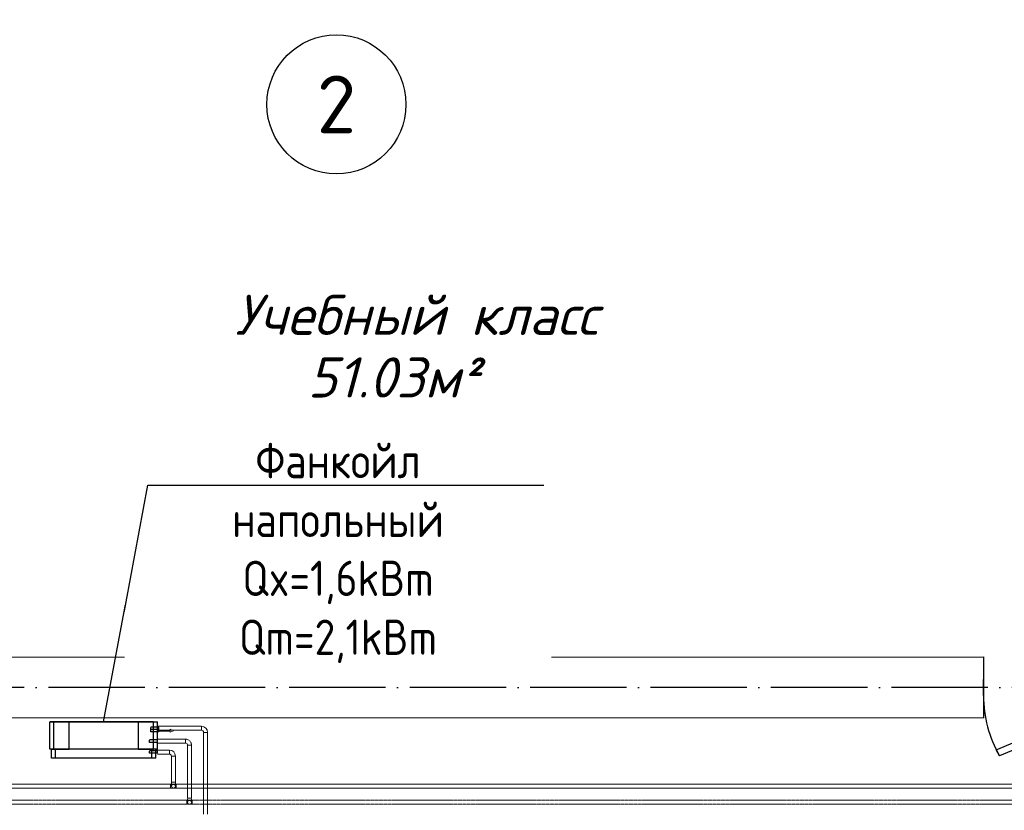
# Model space of a CAD drawing. Header units: millimetres. Extents: x 9824119 to 13672909, y -72394 to 462135.
# Tile 298 of 656: x 10162603 to 10168735, y 16260 to 21186. Entities that reach past the tile are written whole.
import ezdxf
from ezdxf import colors
from ezdxf.entities.mleader import LeaderData, LeaderLine
from ezdxf.math import Vec2, Vec3

# ---------------------------------------------------------------- set-up
doc = ezdxf.new("R2010")
doc.units = ezdxf.units.MM
for name, pattern in [('ACAD_ISO04W100', [30, 24, -3, 0, -3]), ('Hidden', [3, 2, -1]), ('UnderFloor', [7.5, 6, -1.5])]:
    doc.linetypes.add(name, pattern=pattern)
for name, color, linetype in [('MAGI_GENERAL', 7, 'Continuous'), ('PIPE-H1', 7, 'Continuous'), ('PIPE-H1-COMPONENT-', 7, 'Continuous')]:
    doc.layers.add(name, color=color, linetype=linetype)
for name, color, linetype, lineweight in [('Наружни стен', 7, 'Continuous', 70), ('Оси', 1, 'ACAD_ISO04W100', 0), ('ЭКСПЛИКАЦИЯ', 7, 'Continuous', 25)]:
    doc.layers.add(name, color=color, linetype=linetype, lineweight=lineweight)
doc.styles.add('ISO Proportional', font='isocpeur.ttf')
doc.styles.add('ISOCPEUR', font='isocpeui.ttf')
doc.styles.add('СПДС', font='isocpeur.ttf')

# ---------------------------------------------------------------- blocks, each defined once
blk = doc.blocks.new('*U149')
for p, q in [((0, 0), (0, -100)), ((1000, 0), (1000, -100))]:
    blk.add_line(p, q)
blk.add_lwpolyline([(0, 0), (899.5, 375), (921.4, 337.1), (21.9, -37.9)], close=True)
blk.add_arc((250, 0), 750, 0, 30)
blk = doc.blocks.new('вамвамамавмвмммм')
at = {"color": 253, "lineweight": 25}
for p, q in [((1577654.5, 1380644.6), (1584634.5, 1380647.1)), ((1584634.5, 1380647.1), (1584634.5, 1380267.1)), ((1584634.5, 1380267.1), (1576984.5, 1380264.4))]:
    blk.add_line(p, q, dxfattribs=at)
blk.add_circle((1580604.7, 1384087.9), 433.1, dxfattribs=at)
at = {"layer": 'Наружни стен', "color": 253, "lineweight": 25}
blk.add_line((1584634.5, 1380644.6), (1584634.5, 1380264.6), dxfattribs=at)
at = {"layer": 'Оси', "color": 18, "lineweight": 25, "ltscale": 25, "true_color": 0x000000}
blk.add_line((1608664.5, 1380454.6), (1571167, 1380454.6), dxfattribs=at)
at = {"color": 253, "lineweight": 25, "rotation": 180}
blk.add_blockref('*U149', (1585634.5, 1380404.6), dxfattribs=at)
at = {"color": 253, "lineweight": 25, "insert": (1580604.7, 1384087.9), "char_height": 360, "width": 959.299, "attachment_point": 5, "style": 'ISO Proportional'}
blk.add_mtext('2', dxfattribs=at)
at = {"layer": 'ЭКСПЛИКАЦИЯ', "color": 253, "lineweight": 25, "char_height": 250, "width": 2834.63, "attachment_point": 5, "style": 'ISO Proportional'}
for s, insert in [('{\\fISOCPEUR|b0|i1|c204|p34;\\C0;Учебный класс }', (1581100.2, 1382776.6)), ('{\\fISOCPEUR|b0|i1|c204|p34;\\C0;51.03м² }', (1580959.2, 1382386.8))]:
    blk.add_mtext(s, dxfattribs=dict(at, insert=insert))
blk = doc.blocks.new('_None')
blk = doc.blocks.new('*U3683')
at = {"layer": 'PIPE-H1', "color": 82, "linetype": 'Continuous', "lineweight": 20}
for p, q in [((10178040, 16423.4, 12.5), (10163578.3, 16423.4, 12.5)), ((10178040, 16398.4, 12.5), (10163578.3, 16398.4, 12.5))]:
    blk.add_line(p, q, dxfattribs=at)
blk = doc.blocks.new('*U3689')
at = {"layer": 'PIPE-H1', "color": 82, "linetype": 'Continuous', "lineweight": 20}
for p, q in [((10163543.3, 16423.4, 12.5), (10163578.3, 16423.4, 12.5)), ((10163543.3, 16398.4, 12.5), (10163578.3, 16398.4, 12.5))]:
    blk.add_line(p, q, dxfattribs=at)
at = {"layer": 'PIPE-H1', "color": 82, "linetype": 'Continuous', "lineweight": 20, "extrusion": (1, 0, 0)}
for centre in [(10163543.3, 16410.9, 12.5), (10163578.3, 16410.9, 12.5)]:
    blk.add_ellipse(centre, major_axis=(0, 12.5), ratio=1, start_param=0, end_param=3.141593, dxfattribs=at)
blk = doc.blocks.new('*U3690')
at = {"layer": 'PIPE-H1', "color": 82, "linetype": 'Continuous', "lineweight": 20}
for p, q in [((10163543.3, 16423.4, 12.5), (10157745.8, 16423.4, 12.5)), ((10163543.3, 16398.4, 12.5), (10157745.8, 16398.4, 12.5))]:
    blk.add_line(p, q, dxfattribs=at)
blk = doc.blocks.new('*U3691')
at = {"layer": 'PIPE-H1', "color": 7, "linetype": 'Continuous', "lineweight": -3}
for p, q in [((10163560.8, 16410.9, 285), (10163560.8, 16410.9, 284)), ((10163560.8, 16410.9, 35), (10163560.8, 16410.9, 34))]:
    blk.add_line(p, q, dxfattribs=at)
blk = doc.blocks.new('*U3692')
at = {"layer": 'PIPE-H1', "color": 82, "linetype": 'Continuous', "lineweight": 20, "extrusion": (0, 1, 0)}
blk.add_ellipse((10163560.8, 16435.9, 560), major_axis=(-12.5, 0), ratio=1, start_param=0, end_param=3.141593, dxfattribs=at)
at = {"layer": 'PIPE-H1', "color": 82, "linetype": 'Continuous', "lineweight": 20, "extrusion": (1, 0, 0)}
for centre in [(10163548.3, 16435.9, 535), (10163573.3, 16435.9, 535)]:
    blk.add_ellipse(centre, major_axis=(0, 0, 25), ratio=1, start_param=0, end_param=1.570796, dxfattribs=at)
at = {"layer": 'PIPE-H1', "color": 1, "linetype": 'UnderFloor', "lineweight": -3, "extrusion": (0, 0, -1)}
blk.add_ellipse((10163560.8, 16410.9, 535), major_axis=(-12.5, 0), ratio=1, start_param=0, end_param=3.141593, dxfattribs=at)
at = {"layer": 'PIPE-H1', "color": 82, "linetype": 'Continuous', "lineweight": 20, "extrusion": (0, 0, -1)}
blk.add_ellipse((10163560.8, 16410.9, 535), major_axis=(12.5, 0), ratio=1, start_param=0, end_param=3.141593, dxfattribs=at)
blk = doc.blocks.new('*U3693')
at = {"layer": 'PIPE-H1', "color": 82, "linetype": 'Continuous', "lineweight": 20}
for p, q in [((10163548.3, 16598.2, 560), (10163548.3, 16435.9, 560)), ((10163573.3, 16598.2, 560), (10163573.3, 16435.9, 560))]:
    blk.add_line(p, q, dxfattribs=at)
blk = doc.blocks.new('*U3694')
at = {"layer": 'PIPE-H1', "color": 82, "linetype": 'Continuous', "lineweight": 20}
for major_axis in [(37.5, 0), (12.5, 0)]:
    blk.add_ellipse((10163535.8, 16598.2, 560), major_axis=major_axis, ratio=1, start_param=0, end_param=1.570796, dxfattribs=at)
at = {"layer": 'PIPE-H1', "color": 82, "linetype": 'Continuous', "lineweight": 20, "extrusion": (-1, 0, 0)}
blk.add_ellipse((10163535.8, 16623.2, 560), major_axis=(0, -12.5), ratio=1, start_param=0, end_param=3.141593, dxfattribs=at)
at = {"layer": 'PIPE-H1', "color": 82, "linetype": 'Continuous', "lineweight": 20, "extrusion": (0, -1, 0)}
blk.add_ellipse((10163560.8, 16598.2, 560), major_axis=(12.5, 0), ratio=1, start_param=0, end_param=3.141593, dxfattribs=at)
blk = doc.blocks.new('*U3695')
at = {"layer": 'PIPE-H1', "color": 82, "linetype": 'Continuous', "lineweight": 20}
for p, q in [((10163460.8, 16635.7, 560), (10163535.8, 16635.7, 560)), ((10163460.8, 16610.7, 560), (10163535.8, 16610.7, 560))]:
    blk.add_line(p, q, dxfattribs=at)
blk = doc.blocks.new('*U3789')
at = {"layer": 'PIPE-H1', "color": 5, "linetype": 'Hidden', "lineweight": 20}
for p, q in [((10178140, 16323.4, 12.5), (10163678.3, 16323.4, 12.5)), ((10178140, 16298.4, 12.5), (10163678.3, 16298.4, 12.5))]:
    blk.add_line(p, q, dxfattribs=at)
blk = doc.blocks.new('*U3802')
at = {"layer": 'PIPE-H1', "color": 5, "linetype": 'Hidden', "lineweight": 20}
for p, q in [((10163643.3, 16323.4, 12.5), (10163678.3, 16323.4, 12.5)), ((10163643.3, 16298.4, 12.5), (10163678.3, 16298.4, 12.5))]:
    blk.add_line(p, q, dxfattribs=at)
at = {"layer": 'PIPE-H1', "color": 5, "linetype": 'Hidden', "lineweight": 20, "extrusion": (1, 0, 0)}
for centre in [(10163643.3, 16310.9, 12.5), (10163678.3, 16310.9, 12.5)]:
    blk.add_ellipse(centre, major_axis=(0, 12.5), ratio=1, start_param=0, end_param=3.141593, dxfattribs=at)
blk = doc.blocks.new('*U3803')
at = {"layer": 'PIPE-H1', "color": 5, "linetype": 'Hidden', "lineweight": 20}
for p, q in [((10163643.3, 16323.4, 12.5), (10157849.5, 16323.4, 12.5)), ((10163643.3, 16298.4, 12.5), (10157849.5, 16298.4, 12.5))]:
    blk.add_line(p, q, dxfattribs=at)
blk = doc.blocks.new('*U3804')
at = {"layer": 'PIPE-H1', "color": 7, "linetype": 'Continuous', "lineweight": -3}
for p, q in [((10163660.8, 16310.9, 300), (10163660.8, 16310.9, 299)), ((10163660.8, 16310.9, 50), (10163660.8, 16310.9, 49))]:
    blk.add_line(p, q, dxfattribs=at)
blk = doc.blocks.new('*U3805')
at = {"layer": 'PIPE-H1', "color": 5, "linetype": 'Hidden', "lineweight": 20, "extrusion": (0, 1, 0)}
blk.add_ellipse((10163660.8, 16335.9, 575), major_axis=(-12.5, 0), ratio=1, start_param=0, end_param=3.141593, dxfattribs=at)
at = {"layer": 'PIPE-H1', "color": 5, "linetype": 'Hidden', "lineweight": 20, "extrusion": (1, 0, 0)}
for centre in [(10163648.3, 16335.9, 550), (10163673.3, 16335.9, 550)]:
    blk.add_ellipse(centre, major_axis=(0, 0, 25), ratio=1, start_param=0, end_param=1.570796, dxfattribs=at)
at = {"layer": 'PIPE-H1', "color": 1, "linetype": 'UnderFloor', "lineweight": -3, "extrusion": (0, 0, -1)}
blk.add_ellipse((10163660.8, 16310.9, 550), major_axis=(-12.5, 0), ratio=1, start_param=0, end_param=3.141593, dxfattribs=at)
at = {"layer": 'PIPE-H1', "color": 5, "linetype": 'Hidden', "lineweight": 20, "extrusion": (0, 0, -1)}
blk.add_ellipse((10163660.8, 16310.9, 550), major_axis=(12.5, 0), ratio=1, start_param=0, end_param=3.141593, dxfattribs=at)
blk = doc.blocks.new('*U3806')
at = {"layer": 'PIPE-H1', "color": 5, "linetype": 'Hidden', "lineweight": 20}
for p, q in [((10163648.3, 16666.2, 575), (10163648.3, 16335.9, 575)), ((10163673.3, 16666.2, 575), (10163673.3, 16335.9, 575))]:
    blk.add_line(p, q, dxfattribs=at)
blk = doc.blocks.new('*U3807')
at = {"layer": 'PIPE-H1', "color": 5, "linetype": 'Hidden', "lineweight": 20}
for major_axis in [(37.5, 0), (12.5, 0)]:
    blk.add_ellipse((10163635.8, 16666.2, 575), major_axis=major_axis, ratio=1, start_param=0, end_param=1.570796, dxfattribs=at)
at = {"layer": 'PIPE-H1', "color": 5, "linetype": 'Hidden', "lineweight": 20, "extrusion": (-1, 0, 0)}
blk.add_ellipse((10163635.8, 16691.2, 575), major_axis=(0, -12.5), ratio=1, start_param=0, end_param=3.141593, dxfattribs=at)
at = {"layer": 'PIPE-H1', "color": 5, "linetype": 'Hidden', "lineweight": 20, "extrusion": (0, -1, 0)}
blk.add_ellipse((10163660.8, 16666.2, 575), major_axis=(12.5, 0), ratio=1, start_param=0, end_param=3.141593, dxfattribs=at)
blk = doc.blocks.new('*U3808')
at = {"layer": 'PIPE-H1', "color": 5, "linetype": 'Hidden', "lineweight": 20}
for p, q in [((10163460.8, 16703.7, 575), (10163635.8, 16703.7, 575)), ((10163460.8, 16678.7, 575), (10163635.8, 16678.7, 575))]:
    blk.add_line(p, q, dxfattribs=at)
blk = doc.blocks.new('*U3813')
at = {"layer": 'PIPE-H1', "color": 1, "linetype": 'Continuous', "lineweight": 20}
for p, q in [((10163748.3, 16746.2, 421), (10163748.3, 16235.9, 421)), ((10163773.3, 16746.2, 421), (10163773.3, 16235.9, 421))]:
    blk.add_line(p, q, dxfattribs=at)
blk = doc.blocks.new('*U3814')
at = {"layer": 'PIPE-H1', "color": 1, "linetype": 'Continuous', "lineweight": 20}
for major_axis in [(37.5, 0), (12.5, 0)]:
    blk.add_ellipse((10163735.8, 16746.2, 421), major_axis=major_axis, ratio=1, start_param=0, end_param=1.570796, dxfattribs=at)
at = {"layer": 'PIPE-H1', "color": 1, "linetype": 'Continuous', "lineweight": 20, "extrusion": (-1, 0, 0)}
blk.add_ellipse((10163735.8, 16771.2, 421), major_axis=(0, -12.5), ratio=1, start_param=0, end_param=3.141593, dxfattribs=at)
at = {"layer": 'PIPE-H1', "color": 1, "linetype": 'Continuous', "lineweight": 20, "extrusion": (0, -1, 0)}
blk.add_ellipse((10163760.8, 16746.2, 421), major_axis=(12.5, 0), ratio=1, start_param=0, end_param=3.141593, dxfattribs=at)
blk = doc.blocks.new('*U3815')
at = {"layer": 'PIPE-H1', "color": 1, "linetype": 'Continuous', "lineweight": 20}
for p, q in [((10163460.8, 16783.7, 421), (10163735.8, 16783.7, 421)), ((10163460.8, 16758.7, 421), (10163735.8, 16758.7, 421))]:
    blk.add_line(p, q, dxfattribs=at)
blk = doc.blocks.new('*U4078')
at = {"layer": 'PIPE-H1-COMPONENT-', "color": 7, "linetype": 'Continuous', "lineweight": -3}
blk.add_line((10163460.8, 16771.2, 421), (10163460.8, 16771.2, 420), dxfattribs=at)
blk = doc.blocks.new('*U4079')
at = {"layer": 'PIPE-H1-COMPONENT-', "color": 11, "linetype": 'Continuous', "lineweight": 20}
for p, q in [((10163540.8, 16759.2, 360), (10163460.8, 16759.2, 360)), ((10163460.8, 16759.2, 360), (10163460.8, 16753.2, 360)), ((10163460.8, 16753.2, 360), (10163540.8, 16753.2, 360)), ((10163560.8, 16756.2, 360), (10163540.8, 16765.2, 360)), ((10163540.8, 16765.2, 360), (10163540.8, 16759.2, 360)), ((10163540.8, 16747.2, 360), (10163560.8, 16756.2, 360)), ((10163540.8, 16753.2, 360), (10163540.8, 16747.2, 360))]:
    blk.add_line(p, q, dxfattribs=at)
at = {"layer": 'PIPE-H1-COMPONENT-', "color": 11, "linetype": 'Continuous', "lineweight": 20, "extrusion": (1, 0, 0)}
blk.add_circle((16756.2, 360, 10163460.8), 7.5, dxfattribs=at)
blk = doc.blocks.new('*U4080')
at = {"layer": 'MAGI_GENERAL', "color": 1, "linetype": 'UnderFloor', "lineweight": -3}
for p, q in [((10162910.8, 16811.2, 100), (10162790.8, 16811.2, 100)), ((10162790.8, 16811.2, 100), (10162790.8, 16811.2)), ((10163435.8, 16811.2, 100), (10162790.8, 16811.2, 100)), ((10162790.8, 16811.2, 100), (10162790.8, 16811.2, 535.5)), ((10162910.8, 16641.2, 100), (10162910.8, 16811.2, 100)), ((10162910.8, 16811.2, 100), (10162910.8, 16811.2)), ((10163340.8, 16811.2, 100), (10163340.8, 16641.2, 100)), ((10163435.8, 16811.2, 100), (10163340.8, 16811.2, 100)), ((10163340.8, 16811.2, 100), (10163340.8, 16811.2)), ((10163460.8, 16748.7, 100), (10163460.8, 16811.2, 100)), ((10163460.8, 16811.2, 100), (10163460.8, 16811.2)), ((10163460.8, 16811.2, 535.5), (10163460.8, 16811.2, 100)), ((10163460.8, 16748.7, 100), (10163460.8, 16811.2, 100)), ((10163460.8, 16778.7, 421), (10163420.8, 16778.7, 421)), ((10163460.8, 16763.7, 421), (10163420.8, 16763.7, 421)), ((10163460.8, 16748.7, 360), (10163420.8, 16748.7, 360)), ((10163450.4, 16698.7, 575), (10163410.8, 16698.7, 575)), ((10163450.4, 16683.7, 575), (10163410.8, 16683.7, 575)), ((10163460.8, 16683.7, 100), (10163460.8, 16698.7, 100)), ((10163460.8, 16683.7, 535.5), (10163460.8, 16698.7, 535.5)), ((10163460.8, 16683.7, 100), (10163460.8, 16698.7, 100)), ((10162790.8, 16641.2, 100), (10162790.8, 16641.2)), ((10162790.8, 16641.2, 535.5), (10162790.8, 16641.2, 100)), ((10163425.8, 16641.2, 100), (10162800.8, 16641.2, 100)), ((10162800.8, 16641.2, 100), (10162800.8, 16641.2, 535.5)), ((10162800.8, 16641.2, 535.5), (10162815.8, 16641.2, 586.2)), ((10162800.8, 16641.2, 100), (10162910.8, 16641.2, 100)), ((10162800.8, 16641.2, 100), (10162825.8, 16641.2, 100)), ((10162910.8, 16641.2, 100), (10162910.8, 16641.2)), ((10163340.8, 16641.2, 100), (10163425.8, 16641.2, 100)), ((10163340.8, 16641.2, 100), (10163340.8, 16641.2)), ((10163443.6, 16630.7, 560), (10163410.8, 16630.7, 560)), ((10163425.8, 16641.2, 620), (10163435.8, 16641.2, 586.2)), ((10163450.8, 16641.2, 535.5), (10163450.8, 16641.2, 100)), ((10163450.8, 16615.7, 100), (10163450.8, 16641.2, 100)), ((10163450.8, 16641.2, 100), (10163460.8, 16641.2, 100)), ((10163450.8, 16641.2, 100), (10163460.8, 16641.2, 100)), ((10163450.8, 16615.7, 535.5), (10163450.8, 16630.7, 535.5)), ((10163460.8, 16641.2, 100), (10163460.8, 16641.2)), ((10163460.8, 16641.2, 100), (10163460.8, 16641.2, 535.5)), ((10162800.8, 16586.2, 535.5), (10162800.8, 16586.2, 100)), ((10163443.6, 16615.7, 560), (10163410.8, 16615.7, 560)), ((10163450.8, 16586.2, 100), (10163450.8, 16586.2, 535.5))]:
    blk.add_line(p, q, dxfattribs=at)
at = {"layer": 'MAGI_GENERAL', "color": 7, "linetype": 'Continuous', "lineweight": -3}
for p, q in [((10162790.8, 16641.2, 535.5), (10162790.8, 16811.2, 535.5)), ((10162790.8, 16811.2, 535.5), (10162815.8, 16811.2, 630)), ((10162815.8, 16641.2, 630), (10162815.8, 16811.2, 630)), ((10162815.8, 16811.2, 630), (10163435.8, 16811.2, 630)), ((10163435.8, 16641.2, 630), (10163435.8, 16811.2, 630)), ((10163435.8, 16811.2, 630), (10163460.8, 16811.2, 535.5)), ((10163460.8, 16698.7, 535.5), (10163460.8, 16811.2, 535.5)), ((10163470.8, 16778.7, 421), (10163460.8, 16778.7, 421)), ((10163470.8, 16763.7, 421), (10163460.8, 16763.7, 421)), ((10163470.8, 16748.7, 360), (10163460.8, 16748.7, 360)), ((10163460.8, 16698.7, 575), (10163450.4, 16698.7, 575)), ((10163460.8, 16683.7, 575), (10163450.4, 16683.7, 575)), ((10163460.8, 16641.2, 535.5), (10163460.8, 16683.7, 535.5)), ((10162815.8, 16641.2, 630), (10162790.8, 16641.2, 535.5)), ((10162800.8, 16586.2, 535.5), (10162800.8, 16641.2, 535.5)), ((10163435.8, 16641.2, 630), (10162815.8, 16641.2, 630)), ((10162825.8, 16586.2, 620), (10162825.8, 16641.2, 620)), ((10163425.8, 16586.2, 620), (10163425.8, 16641.2, 620)), ((10163460.8, 16641.2, 535.5), (10163435.8, 16641.2, 630)), ((10163460.8, 16630.7, 560), (10163443.6, 16630.7, 560)), ((10163450.8, 16630.7, 535.5), (10163450.8, 16641.2, 535.5)), ((10162825.8, 16586.2, 620), (10162800.8, 16586.2, 535.5)), ((10163425.8, 16586.2, 620), (10162825.8, 16586.2, 620)), ((10163450.8, 16586.2, 535.5), (10163425.8, 16586.2, 620)), ((10163460.8, 16615.7, 560), (10163443.6, 16615.7, 560)), ((10163450.8, 16586.2, 535.5), (10163450.8, 16615.7, 535.5))]:
    blk.add_line(p, q, dxfattribs=at)
at = {"layer": 'MAGI_GENERAL', "color": 1, "linetype": 'UnderFloor', "lineweight": -3, "extrusion": (-1, 0, 0)}
for centre in [(10163420.8, 16771.2, 421), (10163420.8, 16756.2, 360), (10163410.8, 16691.2, 575), (10163410.8, 16623.2, 560)]:
    blk.add_ellipse(centre, major_axis=(0, -7.5), ratio=1, start_param=0, end_param=3.141593, dxfattribs=at)
at = {"layer": 'MAGI_GENERAL', "color": 7, "linetype": 'Continuous', "lineweight": -3, "extrusion": (-1, 0, 0)}
for centre in [(10163470.8, 16771.2, 421), (10163470.8, 16756.2, 360), (10163460.8, 16691.2, 575), (10163460.8, 16623.2, 560)]:
    blk.add_ellipse(centre, major_axis=(0, -7.5), ratio=1, start_param=0, end_param=3.141593, dxfattribs=at)

msp = doc.modelspace()

# ---------------------------------------------------------------- block references
msp.add_blockref('вамвамамавмвмммм', (8583971.2, -1363429.7))
at = {"layer": 'PIPE-H1'}
for name in ['*U3813', '*U3808', '*U3807', '*U3695', '*U3694', '*U3806', '*U3693', '*U3692', '*U3690', '*U3689', '*U3691', '*U3683', '*U3803', '*U3802', '*U3805', '*U3789', '*U3804']:
    msp.add_blockref(name, (0, 0), dxfattribs=at)
at = {"layer": 'PIPE-H1-COMPONENT-'}
for name in ['*U4078', '*U4079']:
    msp.add_blockref(name, (0, 0), dxfattribs=at)

# ---------------------------------------------------------------- next in the draw order: leaders
at = {"color": 5, "lineweight": 25, "ltscale": 15}
ml = msp.add_multileader_mtext('Standard', dxfattribs=at)
ml.set_content('{\\fGOST Common|b0|i0|c204|p34;\\W0.9;\\C256;Фанкойл напольный Qx=1,6kBm Qm=2,1kBm}', color=14, style='СПДС')
ml.set_leader_properties()
ml.set_arrow_properties(name='NONE')
ml.build(insert=Vec2(0, 0))
ml.multileader.update_dxf_attribs({"text_left_attachment_type": 6, "text_right_attachment_type": 6, "dogleg_length": 0.36, "arrow_head_size": 100})
ctx = ml.context
ctx.base_point, ctx.char_height, ctx.arrow_head_size, ctx.plane_origin = Vec3(10163401.3, 18285.1, 630), 220, 100, Vec3(10152914, 31506.2, 630)
ctx.left_attachment, ctx.right_attachment, ctx.text_align_type = 6, 6, 1
notes = []
notes.append((ctx, [(1, (1, 1, 0), (10163401, 18285.1, 630), (1, 0), 0.36, [(1, [(10163125.8, 16811.2, 630)], 0, [])])]))
ctx.mtext.insert, ctx.mtext.width, ctx.mtext.defined_height, ctx.mtext.alignment, ctx.mtext.flow_direction = Vec3(10164585.6, 18549.1, 630), 2438.932, 630, 2, 5
ctx.mtext.has_bg_fill, ctx.mtext.bg_color, ctx.mtext.bg_scale_factor, ctx.mtext.bg_transparency, ctx.mtext.use_window_bg_color = 1, -1027028792, 1.5, 0, 1
for ctx, leaders in notes:
    for number, flags, end, landing, length, lines in leaders:
        leader = LeaderData()
        leader.index, (leader.has_last_leader_line, leader.has_dogleg_vector, leader.attachment_direction) = number, flags
        leader.last_leader_point, leader.dogleg_vector, leader.dogleg_length = Vec3(end), Vec3(landing), length
        for number, points, colour, breaks in lines:
            line = LeaderLine()
            line.index, line.vertices, line.color, line.breaks = number, Vec3.list(points), colors.encode_raw_color(colour), breaks
            leader.lines.append(line)
        ctx.leaders.append(leader)

# ---------------------------------------------------------------- next in the draw order: block references
at = {"layer": 'MAGI_GENERAL'}
msp.add_blockref('*U4080', (0, 0), dxfattribs=at)
at = {"layer": 'PIPE-H1'}
for name in ['*U3815', '*U3814']:
    msp.add_blockref(name, (0, 0), dxfattribs=at)

# ---------------------------------------------------------------- next in the draw order: texts
at = {"char_height": 300, "attachment_point": 1, "style": 'ISOCPEUR'}
for s, insert, width in [('\\pi13638.10589;{\\fISOCPEUR|b0|i0|c204|p34;\\H1.66667x;\\L\\C7;\\P\\pi10874.35036;\\H1.1x;Общие указания\\l\\P\\pi13638.10589;\\P\\pi-900,l1200,t1200;\\H0.72727x;1.^IПроект выполнен на основании задания заказчика и задания на проектирование архитектурно-строительных чертежей.\\P2.^IПроект соответствует действующим нормам :\\P\\pl900,t900;\\fSymbol|b0|i0|c2|p18;·^I\\fISOCPEUR|b0|i0|c204|p34;КМК 2. 04.05-97* "Отопление, вентиляция и кондиционирование воздуха".\\P\\fSymbol|b0|i0|c2|p18;·^I\\fISOCPEUR|b0|i0|c204|p34;ШНК 2.08.02-09* "Общественные здания и сооружение" \\P\\fSymbol|b0|i0|c2|p18;·^I\\fISOCPEUR|b0|i0|c204|p34;КМК 2.01.01-94 "Климатические и физико-геологические данные для проектирования".\\P\\fSymbol|b0|i0|c2|p18;·^I\\fISOCPEUR|b0|i0|c204|p34;КМК 2.01.04-97* "Строительная теплотехника".\\P\\fSymbol|b0|i0|c2|p18;·^I\\fISOCPEUR|b0|i0|c204|p34;ГОСТ 21.602-2003 "Правила выполнения рабочей документации отопления, вентиляции и кондиционирования".\\P\\fSymbol|b0|i0|c2|p18;·^I\\fISOCPEUR|b0|i0|c204|p34;ШНК \\fISOCPEUR|b0|i0|c186|p34;2.01.02-04\\fISOCPEUR|b0|i0|c204|p34; - \\fISOCPEUR|b0|i0|c186|p34;"\\fISOCPEUR|b0|i0|c204|p34;Пожарная безопасность зданий и сооружений\\fISOCPEUR|b0|i0|c186|p34;"\\fISOCPEUR|b0|i0|c204|p34;;\\P\\pl1200,t1200;3.^I  Расчетные параметры наружного воздуха для проектирования отопления, вентиляции и кондиционирования воздуха приняты по КМК 2.01.01-94.\\P\\pi-300,l300,tz;      Для проектирования отопления, вентиляции и кондиционирования воздуха: \\P\\pl1500,t1500;-^IХолодный  период  года Тн\\fISOCPEUR|b0|i0|c186|p34;=-14.0°C\\fISOCPEUR|b0|i0|c204|p34;; I=-12,4 кДж/кг (Парам. Б);\\P-^IТеплый  период  года Тн=33°C; I=55,7 кДж/кг  (Парам. А);\\P-^IТеплый  период  года Тн=37,5°C; I=65,2 кДж/кг (Парам. Б);\\P-^IСкорость ветра  - V=1,6 м/сек - холодный период;\\P-^IСкорость ветра  - V=1,9 м/сек - теплый  период;\\P-^IПродолжительность отопительного периода  Zот.пер.=129суток;\\P-^IСредняя температура отопительного периода  tот.пер.=2,7°C;\\P-^IБарометрическое давление в районе строительства Рбар=950 Гпа.\\P\\pi600,l0,tz;\\P\\pi11458.1097;\\LТЕПЛОСНАБЖЕНИЕ\\P\\pi13638.10589;\\l\\P\\pi0;\\C0;В качестве источника тепла выбран установленный во дворе здания тепловой насос, рассчитанный на работу в температурном режиме 40–30 °C.^J^JСистема отопления спроектирована как двухтрубная, в ней используются напольный фанкойл.\\P^JОсновным источником тепла является тепловой насос. \\P^JОсновное охлаждение осуществляется с помощью\\Pтепловых насосов. Для отвода конденсата, образующегося в фанкойлах, предусмотрены дренажные трубы. Основные водосточные и обратные трубы выполнены из полипропилена. \\P\\pi600;^JОсновные подающие и обратные трубы выполнены из полипропилена. Слив воды из системы осуществляется через регулировочный узел. Для снижения теплопотерь через трубы выполнены работы по теплоизоляции.\\C7; \\P\\pi12278.10827;\\LОТОПЛЕНИЕ\\l\\P\\pi0;  Для достижения  комфортных условий в зимнее время и компенсации теплопотерь в помещениях установлены \\C0;фанкойл\\C7;ы обеспечивающие в помещениях нормируемую температуру воздуха:\\P\\pi-300,l1500,t1500;-^IКабинет врача +20°C.\\P-^IЗал       +22°C.\\P-^IФизиотерапия     +21°C.\\P\\pi0,l0,tz;   На каждом приборе предусматривается устанавка термостатического клапана и запорного крана. Рекомендуется применить трубопроводы стабильные полипропиленовые. Система теплоснабжения \\C0;фанкойл\\C7;ов двухтрубная с принудительной циркуляцией, горизонтальная. Удаление воздуха осуществляется из воздухоспускных кранов установленных в \\C0;фанкойл\\C7;ах. Все монтажные и наладочные работы проводить в соответствии с нормативными документами и инструкциям фирм-изготовителя.}', (9986122.2, 27067.1), 27276.212), ('{\\fISOCPEUR|b0|i0|c204|p34;\\C7;^I\\A1;\\L\\P\\pi10515.36534;\\H1.33333x;ВЕНТИЛЯЦИЯ\\P\\pi0;\\l^IВ здании предусмотрена приточно-вытяжная вентиляция с естественным и \\Pмеханическим побуждением, для функционально различных и конструктивно раздельных групп \\Pпомещений.   ^I  \\P^IТакже предусматривается естественная вентиляция с удалением и поступлением воздуха через окна и двери.\\P^IУдаление воздуха из помещений производится с помощью вытяжных решеток.\\P^IМатериал воздуховодов - тонколистовая оцинкованная сталь по ГОСТ 14918-80.\\P^IВоздуховоды систем вытяжной вентиляции выполняются класса "Н" (нормально плотный).\\P^IМонтаж систем вентиляции выполнить в соответствии с \\A0;КМК 3.05.01.-9\\A1;7\\P\\A0;\\L\\P\\pi12075.36144;\\P\\pi7995.37164;ПРИМЕЧАНИЯ (ТЕПЛОСНАБЖЕНИЕ)\\P\\pi-900,l900,t900;\\l1.^IЧертеж читать совместно со спецификацией и с другими разделами проекта.\\P2.^IМонтаж оборудования и трубопроводов производить в соответствии с местными \\P\\pi0;действующими нормами и правилами, и требованиями завода-изготовителя оборудования.\\P\\pi-900;3.^IТрубопроводы системы теплоснабжения радиаторов приняты полипропиленовыми.\\P4.^IНа планах и схемах указаны наружный диаметр и толщина стенки полипропиленовых \\P\\pi0;трубопроводов.\\P\\pi-900;5.^IПриборы и трубопроводы нанесены условно.\\P6.^IУклон трубопроводов выполнить согласно схемам в сторону ближайшего вертикального \\P\\pi0;стояка.\\P\\pi-900;7.^IВсе отметки указаны от уровня пола этажа. \\P8.^IКрепить трубу в штробе каждые 2 метра.\\P9.^IТрубопроводы отопления, прокладываемые в полу покрыть трубчатой тепловой изоляцией \\P\\pi0;из вспученного полителена "Isocom" толщиной 9 мм.\\P\\pi-900;10.^IДиаметры запорно-регулирующей арматуры и фильтров соответствуют диаметру \\P\\pi0;трубопроводов, если не указано иное.\\P\\pi3390,l600,tz;\\P\\pi5455.37799,l0;\\LПРИМЕЧАНИЯ (ВЕНТИЛЯЦИЯ И КОНДИЦИОНИРОВАНИЕ)\\l\\P\\pi-900,l900,t900;1.^IВентиляционные системы показаны условно.\\P2.^IЧертеж читать совместно со спецификацией и остальными разделами проекта \\P3.^IВсе неплотности при пересечении инженерными коммуникациями огнестойких стен, \\P\\pi0;перекрытий и перегородок заделать материалами, соответствующими по степени \\Pогнестойкости пересекаемым ограждениям.\\P\\pi-900;4.^IВ сан-узлах двери не оборудованные переточными решетками, предусмотреть с \\P\\pi0;подрезкой дверного полотна, высота щели не менее 20 мм. Если конструкция дверей не \\Pпозволяет предусмотреть щели в нижней части, то необходимо выполнить установку \\Pжалюзийной решетки в нижней половине двери.\\P\\pi-900;5.^IРазместить все приборы для измерения температуры, давления и скорости потока в \\P\\pi0;доступных местах с прямыми секциями труб или воздуховодов наверху или внизу, \\Pсогласно рекомендациям завода изготовителя для точности показаний.\\P\\pi-900;6.^IУстановить расположение диффузоров, отдушин и вентиляционных решеток согласно \\P\\pi0;архитектурным планам потолка, освещения и другим деталям/узлам потолка и \\Pвыполнить незначительные изменения для обеспечения соответствия.\\P\\pi-900;7.^IМонтаж оборудования выполнить в соответствии с местными нормами и правилами, а \\P\\pi0;так же требованиями завода-изготовителя оборудования \\P\\pi-900;8.^IВсе отметки оборудований даны от пола этажа.\\P}', (10015733.6, 26003.4), 24350.724)]:
    msp.add_mtext(s, dxfattribs=dict(at, insert=insert, width=width))

doc.saveas('drawing.dxf')
